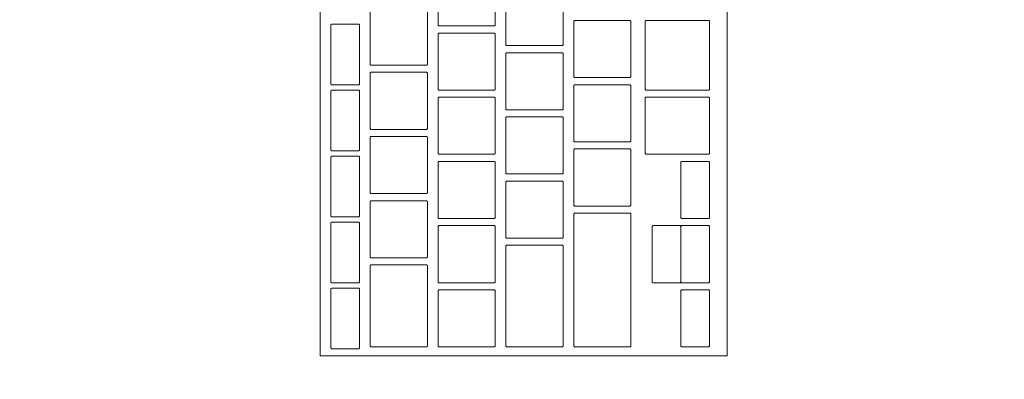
# Model space of a CAD drawing. Header units: metres. Extents: x -4 to 100, y -11 to 17.
# Tile 616 of 656: x 58.501 to 58.776, y 1.605 to 1.705. Entities that reach past the tile are written whole.
import ezdxf

# ---------------------------------------------------------------- set-up
doc = ezdxf.new("R2010")
doc.units = ezdxf.units.M
doc.header["$MEASUREMENT"] = 0
doc.linetypes.add('Wipeout_Contour', pattern=[1, 0, -1])
doc.layers.add('152 - Bemaßung_ Beschriftung.Ausbau', color=7, linetype='Continuous')
doc.layers.add('701 - Einrichtung.Möbel', color=7, linetype='Continuous')
doc.styles.add('ERSTELLTER_STIL_2', font='txt')
doc.dimstyles.new('ERSTELLTER_STIL__5', dxfattribs={"dimtxt": 0.1, "dimasz": 0.0532, "dimexe": 0.18, "dimexo": 0.0625, "dimgap": 0, "dimtad": 1, "dimtih": 1, "dimtoh": 1, "dimzin": 0, "dimdsep": 46, "dimtxsty": 'ERSTELLTER_STIL_2', "dimblk": 'ARROWHEAD_2', "dimblk1": 'ARROWHEAD_2', "dimblk2": 'ARROWHEAD_2', "dimcen": 0.09, "dimse1": 1, "dimse2": 1, "dimclrd": 7, "dimclre": 7, "dimclrt": 7, "dimazin": 0, "dimtfac": 1, "dimtdec": 4, "dimtmove": 0, "dimatfit": 3, "dimfxl": 1, "dimtolj": 1, "dimtzin": 0, "dimarcsym": 0})

# ---------------------------------------------------------------- blocks, each defined once
blk = doc.blocks.new('*D513')
at = {"layer": '152 - Bemaßung_ Beschriftung.Ausbau', "color": 7, "linetype": 'Continuous', "lineweight": 5}
for p, q in [((58.195, -4.6125), (58.195, -4.5075)), ((58.08021, -4.525), (58.03979, -4.595)), ((58.21521, -4.525), (58.17479, -4.595)), ((58.06, -4.56), (58.195, -4.56)), ((58.195, -4.56), (62.03503, -4.56))]:
    blk.add_line(p, q, dxfattribs=at)
blk = doc.blocks.new('ARROWHEAD_2')
at = {"color": 0, "linetype": 'Continuous', "lineweight": 0}
for p, q in [((-0.3781, -0.655), (0.3781, 0.655)), ((0, 0), (-1, 0))]:
    blk.add_line(p, q, dxfattribs=at)
blk = doc.blocks.new('*D514')
at = {"layer": '152 - Bemaßung_ Beschriftung.Ausbau', "color": 7, "linetype": 'Continuous', "lineweight": 5}
for p, q in [((62.03503, -4.6125), (62.03503, -4.5075)), ((58.21521, -4.525), (58.17479, -4.595)), ((62.05523, -4.525), (62.01482, -4.595)), ((58.195, -4.56), (62.03503, -4.56)), ((62.03503, -4.56), (62.27503, -4.56))]:
    blk.add_line(p, q, dxfattribs=at)
at = {"layer": '152 - Bemaßung_ Beschriftung.Ausbau', "color": 7, "lineweight": 5, "insert": (59.98198, -4.54), "char_height": 0.1, "attachment_point": 7, "style": 'ERSTELLTER_STIL_2'}
blk.add_mtext('\\A1;{\\pql;\\fArial|b0|i0|c0|p38;3,84}', dxfattribs=at)

msp = doc.modelspace()

# ---------------------------------------------------------------- wipeouts: each hides what was drawn before it
at = {"color": 254, "linetype": 'Wipeout_Contour', "lineweight": 0, "ltscale": 355.716959}
msp.add_wipeout([(58.195, 3.00998), (58.195, 1.00998), (58.995, 1.00998), (58.995, 2.20998), (60.395, 2.20998), (60.395, 3.00998)], dxfattribs=at).dxf.layer = '701 - Einrichtung.Möbel'

# ---------------------------------------------------------------- next in the draw order: wipeouts: each hides what was drawn before it
at = {"color": 254, "linetype": 'Wipeout_Contour', "lineweight": 0, "ltscale": 234.680047}
msp.add_wipeout([(58.69891, 1.87312), (58.58491, 1.87312), (58.58491, 1.61112), (58.69891, 1.61112)], dxfattribs=at).dxf.layer = '701 - Einrichtung.Möbel'

# ---------------------------------------------------------------- next in the draw order: linework, layer by layer
at = {"layer": '701 - Einrichtung.Möbel', "color": 7, "linetype": 'Continuous', "lineweight": 5, "flags": 128}
msp.add_lwpolyline([(58.69891, 1.87312), (58.69891, 1.61112), (58.58491, 1.61112), (58.58491, 1.87312)], close=True, dxfattribs=at)

# ---------------------------------------------------------------- next in the draw order: wipeouts: each hides what was drawn before it
at = {"color": 254, "linetype": 'Wipeout_Contour', "lineweight": 0, "ltscale": 527.383191}
msp.add_wipeout([(58.63391, 1.71162), (58.63391, 1.71942), (58.63371, 1.71962), (58.61811, 1.71962), (58.61791, 1.71942), (58.61791, 1.70382), (58.61811, 1.70362), (58.63371, 1.70362), (58.63391, 1.70382)], dxfattribs=at).dxf.layer = '701 - Einrichtung.Möbel'
at = {"color": 254, "linetype": 'Wipeout_Contour', "lineweight": 0, "ltscale": 527.552669}
msp.add_wipeout([(58.65291, 1.70612), (58.65291, 1.71392), (58.65271, 1.71412), (58.63711, 1.71412), (58.63691, 1.71392), (58.63691, 1.69832), (58.63711, 1.69812), (58.65271, 1.69812), (58.65291, 1.69832)], dxfattribs=at).dxf.layer = '701 - Einrichtung.Möbel'
at = {"color": 254, "linetype": 'Wipeout_Contour', "lineweight": 0, "ltscale": 527.209386}
msp.add_wipeout([(58.61491, 1.70062), (58.61491, 1.70842), (58.61471, 1.70862), (58.59911, 1.70862), (58.59891, 1.70842), (58.59891, 1.69282), (58.59911, 1.69262), (58.61471, 1.69262), (58.61491, 1.69282)], dxfattribs=at).dxf.layer = '701 - Einrichtung.Möbel'
at = {"color": 254, "linetype": 'Wipeout_Contour', "lineweight": 0, "ltscale": 527.721241}
msp.add_wipeout([(58.67191, 1.69712), (58.67191, 1.70492), (58.67171, 1.70512), (58.65611, 1.70512), (58.65591, 1.70492), (58.65591, 1.68932), (58.65611, 1.68912), (58.67171, 1.68912), (58.67191, 1.68932)], dxfattribs=at).dxf.layer = '701 - Einrichtung.Möbel'
at = {"color": 254, "linetype": 'Wipeout_Contour', "lineweight": 0, "ltscale": 527.910848}
msp.add_wipeout([(58.69391, 1.69537), (58.69391, 1.70492), (58.69371, 1.70512), (58.67611, 1.70512), (58.67591, 1.70492), (58.67591, 1.68582), (58.67611, 1.68562), (58.69371, 1.68562), (58.69391, 1.68582)], dxfattribs=at).dxf.layer = '701 - Einrichtung.Möbel'
at = {"color": 254, "linetype": 'Wipeout_Contour', "lineweight": 0, "ltscale": 527.069194}
msp.add_wipeout([(58.59591, 1.69562), (58.59591, 1.70392), (58.59571, 1.70412), (58.58811, 1.70412), (58.58791, 1.70392), (58.58791, 1.68732), (58.58811, 1.68712), (58.59571, 1.68712), (58.59591, 1.68732)], dxfattribs=at).dxf.layer = '701 - Einrichtung.Möbel'
at = {"color": 254, "linetype": 'Wipeout_Contour', "lineweight": 0, "ltscale": 527.378484}
msp.add_wipeout([(58.63391, 1.69362), (58.63391, 1.70142), (58.63371, 1.70162), (58.61811, 1.70162), (58.61791, 1.70142), (58.61791, 1.68582), (58.61811, 1.68562), (58.63371, 1.68562), (58.63391, 1.68582)], dxfattribs=at).dxf.layer = '701 - Einrichtung.Möbel'
at = {"color": 254, "linetype": 'Wipeout_Contour', "lineweight": 0, "ltscale": 527.547979}
msp.add_wipeout([(58.65291, 1.68812), (58.65291, 1.69592), (58.65271, 1.69612), (58.63711, 1.69612), (58.63691, 1.69592), (58.63691, 1.68032), (58.63711, 1.68012), (58.65271, 1.68012), (58.65291, 1.68032)], dxfattribs=at).dxf.layer = '701 - Einrichtung.Möbel'
at = {"color": 254, "linetype": 'Wipeout_Contour', "lineweight": 0, "ltscale": 527.204708}
msp.add_wipeout([(58.61491, 1.68262), (58.61491, 1.69042), (58.61471, 1.69062), (58.59911, 1.69062), (58.59891, 1.69042), (58.59891, 1.67482), (58.59911, 1.67462), (58.61471, 1.67462), (58.61491, 1.67482)], dxfattribs=at).dxf.layer = '701 - Einrichtung.Möbel'
at = {"color": 254, "linetype": 'Wipeout_Contour', "lineweight": 0, "ltscale": 527.064399}
msp.add_wipeout([(58.59591, 1.67712), (58.59591, 1.68542), (58.59571, 1.68562), (58.58811, 1.68562), (58.58791, 1.68542), (58.58791, 1.66882), (58.58811, 1.66862), (58.59571, 1.66862), (58.59591, 1.66882)], dxfattribs=at).dxf.layer = '701 - Einrichtung.Möbel'
at = {"color": 254, "linetype": 'Wipeout_Contour', "lineweight": 0, "ltscale": 527.716577}
msp.add_wipeout([(58.67191, 1.67912), (58.67191, 1.68692), (58.67171, 1.68712), (58.65611, 1.68712), (58.65591, 1.68692), (58.65591, 1.67132), (58.65611, 1.67112), (58.67171, 1.67112), (58.67191, 1.67132)], dxfattribs=at).dxf.layer = '701 - Einrichtung.Möbel'
at = {"color": 254, "linetype": 'Wipeout_Contour', "lineweight": 0, "ltscale": 527.373827}
msp.add_wipeout([(58.63391, 1.67562), (58.63391, 1.68342), (58.63371, 1.68362), (58.61811, 1.68362), (58.61791, 1.68342), (58.61791, 1.66782), (58.61811, 1.66762), (58.63371, 1.66762), (58.63391, 1.66782)], dxfattribs=at).dxf.layer = '701 - Einrichtung.Möbel'
at = {"color": 254, "linetype": 'Wipeout_Contour', "lineweight": 0, "ltscale": 527.905591}
msp.add_wipeout([(58.69391, 1.67562), (58.69391, 1.68342), (58.69371, 1.68362), (58.67611, 1.68362), (58.67591, 1.68342), (58.67591, 1.66782), (58.67611, 1.66762), (58.69371, 1.66762), (58.69391, 1.66782)], dxfattribs=at).dxf.layer = '701 - Einrichtung.Möbel'
at = {"color": 254, "linetype": 'Wipeout_Contour', "lineweight": 0, "ltscale": 527.543339}
msp.add_wipeout([(58.65291, 1.67012), (58.65291, 1.67792), (58.65271, 1.67812), (58.63711, 1.67812), (58.63691, 1.67792), (58.63691, 1.66232), (58.63711, 1.66212), (58.65271, 1.66212), (58.65291, 1.66232)], dxfattribs=at).dxf.layer = '701 - Einrichtung.Möbel'
at = {"color": 254, "linetype": 'Wipeout_Contour', "lineweight": 0, "ltscale": 527.20008}
msp.add_wipeout([(58.61491, 1.66462), (58.61491, 1.67242), (58.61471, 1.67262), (58.59911, 1.67262), (58.59891, 1.67242), (58.59891, 1.65682), (58.59911, 1.65662), (58.61471, 1.65662), (58.61491, 1.65682)], dxfattribs=at).dxf.layer = '701 - Einrichtung.Möbel'
at = {"color": 254, "linetype": 'Wipeout_Contour', "lineweight": 0, "ltscale": 527.711963}
msp.add_wipeout([(58.67191, 1.66112), (58.67191, 1.66892), (58.67171, 1.66912), (58.65611, 1.66912), (58.65591, 1.66892), (58.65591, 1.65332), (58.65611, 1.65312), (58.67171, 1.65312), (58.67191, 1.65332)], dxfattribs=at).dxf.layer = '701 - Einrichtung.Möbel'
at = {"color": 254, "linetype": 'Wipeout_Contour', "lineweight": 0, "ltscale": 527.059658}
msp.add_wipeout([(58.59591, 1.65862), (58.59591, 1.66692), (58.59571, 1.66712), (58.58811, 1.66712), (58.58791, 1.66692), (58.58791, 1.65032), (58.58811, 1.65012), (58.59571, 1.65012), (58.59591, 1.65032)], dxfattribs=at).dxf.layer = '701 - Einrichtung.Möbel'
at = {"color": 254, "linetype": 'Wipeout_Contour', "lineweight": 0, "ltscale": 527.369219}
msp.add_wipeout([(58.63391, 1.65762), (58.63391, 1.66542), (58.63371, 1.66562), (58.61811, 1.66562), (58.61791, 1.66542), (58.61791, 1.64982), (58.61811, 1.64962), (58.63371, 1.64962), (58.63391, 1.64982)], dxfattribs=at).dxf.layer = '701 - Einrichtung.Möbel'
at = {"color": 254, "linetype": 'Wipeout_Contour', "lineweight": 0, "ltscale": 527.940976}
msp.add_wipeout([(58.69391, 1.65762), (58.69391, 1.66542), (58.69371, 1.66562), (58.68611, 1.66562), (58.68591, 1.66542), (58.68591, 1.64982), (58.68611, 1.64962), (58.69371, 1.64962), (58.69391, 1.64982)], dxfattribs=at).dxf.layer = '701 - Einrichtung.Möbel'
at = {"color": 254, "linetype": 'Wipeout_Contour', "lineweight": 0, "ltscale": 527.538748}
msp.add_wipeout([(58.65291, 1.65212), (58.65291, 1.65992), (58.65271, 1.66012), (58.63711, 1.66012), (58.63691, 1.65992), (58.63691, 1.64432), (58.63711, 1.64412), (58.65271, 1.64412), (58.65291, 1.64432)], dxfattribs=at).dxf.layer = '701 - Einrichtung.Möbel'
at = {"color": 254, "linetype": 'Wipeout_Contour', "lineweight": 0, "ltscale": 527.195501}
msp.add_wipeout([(58.61491, 1.64662), (58.61491, 1.65442), (58.61471, 1.65462), (58.59911, 1.65462), (58.59891, 1.65442), (58.59891, 1.63882), (58.59911, 1.63862), (58.61471, 1.63862), (58.61491, 1.63882)], dxfattribs=at).dxf.layer = '701 - Einrichtung.Möbel'
at = {"color": 254, "linetype": 'Wipeout_Contour', "lineweight": 0, "ltscale": 527.705403}
msp.add_wipeout([(58.67191, 1.63237), (58.67191, 1.65092), (58.67171, 1.65112), (58.65611, 1.65112), (58.65591, 1.65092), (58.65591, 1.61382), (58.65611, 1.61362), (58.67171, 1.61362), (58.67191, 1.61382)], dxfattribs=at).dxf.layer = '701 - Einrichtung.Möbel'
at = {"color": 254, "linetype": 'Wipeout_Contour', "lineweight": 0, "ltscale": 527.054968}
msp.add_wipeout([(58.59591, 1.64012), (58.59591, 1.64842), (58.59571, 1.64862), (58.58811, 1.64862), (58.58791, 1.64842), (58.58791, 1.63182), (58.58811, 1.63162), (58.59571, 1.63162), (58.59591, 1.63182)], dxfattribs=at).dxf.layer = '701 - Einrichtung.Möbel'
at = {"color": 254, "linetype": 'Wipeout_Contour', "lineweight": 0, "ltscale": 527.364661}
msp.add_wipeout([(58.63391, 1.63962), (58.63391, 1.64742), (58.63371, 1.64762), (58.61811, 1.64762), (58.61791, 1.64742), (58.61791, 1.63182), (58.61811, 1.63162), (58.63371, 1.63162), (58.63391, 1.63182)], dxfattribs=at).dxf.layer = '701 - Einrichtung.Möbel'
at = {"color": 254, "linetype": 'Wipeout_Contour', "lineweight": 0, "ltscale": 527.936423}
msp.add_wipeout([(58.69391, 1.63962), (58.69391, 1.64742), (58.69371, 1.64762), (58.68611, 1.64762), (58.68591, 1.64742), (58.68591, 1.63182), (58.68611, 1.63162), (58.69371, 1.63162), (58.69391, 1.63182)], dxfattribs=at).dxf.layer = '701 - Einrichtung.Möbel'
at = {"color": 254, "linetype": 'Wipeout_Contour', "lineweight": 0, "ltscale": 527.533095}
msp.add_wipeout([(58.65291, 1.62787), (58.65291, 1.64192), (58.65271, 1.64212), (58.63711, 1.64212), (58.63691, 1.64192), (58.63691, 1.61382), (58.63711, 1.61362), (58.65271, 1.61362), (58.65291, 1.61382)], dxfattribs=at).dxf.layer = '701 - Einrichtung.Möbel'
at = {"color": 254, "linetype": 'Wipeout_Contour', "lineweight": 0, "ltscale": 527.190375}
msp.add_wipeout([(58.61491, 1.62512), (58.61491, 1.63642), (58.61471, 1.63662), (58.59911, 1.63662), (58.59891, 1.63642), (58.59891, 1.61382), (58.59911, 1.61362), (58.61471, 1.61362), (58.61491, 1.61382)], dxfattribs=at).dxf.layer = '701 - Einrichtung.Möbel'
at = {"color": 254, "linetype": 'Wipeout_Contour', "lineweight": 0, "ltscale": 527.050332}
msp.add_wipeout([(58.59591, 1.62162), (58.59591, 1.62992), (58.59571, 1.63012), (58.58811, 1.63012), (58.58791, 1.62992), (58.58791, 1.61332), (58.58811, 1.61312), (58.59571, 1.61312), (58.59591, 1.61332)], dxfattribs=at).dxf.layer = '701 - Einrichtung.Möbel'
at = {"color": 254, "linetype": 'Wipeout_Contour', "lineweight": 0, "ltscale": 527.360153}
msp.add_wipeout([(58.63391, 1.62162), (58.63391, 1.62942), (58.63371, 1.62962), (58.61811, 1.62962), (58.61791, 1.62942), (58.61791, 1.61382), (58.61811, 1.61362), (58.63371, 1.61362), (58.63391, 1.61382)], dxfattribs=at).dxf.layer = '701 - Einrichtung.Möbel'
at = {"color": 254, "linetype": 'Wipeout_Contour', "lineweight": 0, "ltscale": 527.93192}
msp.add_wipeout([(58.69391, 1.62162), (58.69391, 1.62942), (58.69371, 1.62962), (58.68611, 1.62962), (58.68591, 1.62942), (58.68591, 1.61382), (58.68611, 1.61362), (58.69371, 1.61362), (58.69391, 1.61382)], dxfattribs=at).dxf.layer = '701 - Einrichtung.Möbel'

# ---------------------------------------------------------------- next in the draw order: linework, layer by layer
at = {"layer": '701 - Einrichtung.Möbel', "color": 7, "linetype": 'Continuous', "lineweight": 5, "flags": 128}
for points in [[(58.63391, 1.71162), (58.63391, 1.70382), (58.63371, 1.70362), (58.61811, 1.70362), (58.61791, 1.70382), (58.61791, 1.71942), (58.61811, 1.71962), (58.63371, 1.71962), (58.63391, 1.71942)], [(58.65291, 1.70612), (58.65291, 1.69832), (58.65271, 1.69812), (58.63711, 1.69812), (58.63691, 1.69832), (58.63691, 1.71392), (58.63711, 1.71412), (58.65271, 1.71412), (58.65291, 1.71392)], [(58.61491, 1.70062), (58.61491, 1.69282), (58.61471, 1.69262), (58.59911, 1.69262), (58.59891, 1.69282), (58.59891, 1.70842), (58.59911, 1.70862), (58.61471, 1.70862), (58.61491, 1.70842)], [(58.67191, 1.69712), (58.67191, 1.68932), (58.67171, 1.68912), (58.65611, 1.68912), (58.65591, 1.68932), (58.65591, 1.70492), (58.65611, 1.70512), (58.67171, 1.70512), (58.67191, 1.70492)], [(58.69391, 1.69537), (58.69391, 1.68582), (58.69371, 1.68562), (58.67611, 1.68562), (58.67591, 1.68582), (58.67591, 1.70492), (58.67611, 1.70512), (58.69371, 1.70512), (58.69391, 1.70492)], [(58.59591, 1.69562), (58.59591, 1.68732), (58.59571, 1.68712), (58.58811, 1.68712), (58.58791, 1.68732), (58.58791, 1.70392), (58.58811, 1.70412), (58.59571, 1.70412), (58.59591, 1.70392)], [(58.63391, 1.69362), (58.63391, 1.68582), (58.63371, 1.68562), (58.61811, 1.68562), (58.61791, 1.68582), (58.61791, 1.70142), (58.61811, 1.70162), (58.63371, 1.70162), (58.63391, 1.70142)], [(58.65291, 1.68812), (58.65291, 1.68032), (58.65271, 1.68012), (58.63711, 1.68012), (58.63691, 1.68032), (58.63691, 1.69592), (58.63711, 1.69612), (58.65271, 1.69612), (58.65291, 1.69592)], [(58.61491, 1.68262), (58.61491, 1.67482), (58.61471, 1.67462), (58.59911, 1.67462), (58.59891, 1.67482), (58.59891, 1.69042), (58.59911, 1.69062), (58.61471, 1.69062), (58.61491, 1.69042)], [(58.59591, 1.67712), (58.59591, 1.66882), (58.59571, 1.66862), (58.58811, 1.66862), (58.58791, 1.66882), (58.58791, 1.68542), (58.58811, 1.68562), (58.59571, 1.68562), (58.59591, 1.68542)], [(58.67191, 1.67912), (58.67191, 1.67132), (58.67171, 1.67112), (58.65611, 1.67112), (58.65591, 1.67132), (58.65591, 1.68692), (58.65611, 1.68712), (58.67171, 1.68712), (58.67191, 1.68692)], [(58.63391, 1.67562), (58.63391, 1.66782), (58.63371, 1.66762), (58.61811, 1.66762), (58.61791, 1.66782), (58.61791, 1.68342), (58.61811, 1.68362), (58.63371, 1.68362), (58.63391, 1.68342)], [(58.69391, 1.67562), (58.69391, 1.66782), (58.69371, 1.66762), (58.67611, 1.66762), (58.67591, 1.66782), (58.67591, 1.68342), (58.67611, 1.68362), (58.69371, 1.68362), (58.69391, 1.68342)], [(58.65291, 1.67012), (58.65291, 1.66232), (58.65271, 1.66212), (58.63711, 1.66212), (58.63691, 1.66232), (58.63691, 1.67792), (58.63711, 1.67812), (58.65271, 1.67812), (58.65291, 1.67792)], [(58.61491, 1.66462), (58.61491, 1.65682), (58.61471, 1.65662), (58.59911, 1.65662), (58.59891, 1.65682), (58.59891, 1.67242), (58.59911, 1.67262), (58.61471, 1.67262), (58.61491, 1.67242)], [(58.67191, 1.66112), (58.67191, 1.65332), (58.67171, 1.65312), (58.65611, 1.65312), (58.65591, 1.65332), (58.65591, 1.66892), (58.65611, 1.66912), (58.67171, 1.66912), (58.67191, 1.66892)], [(58.59591, 1.65862), (58.59591, 1.65032), (58.59571, 1.65012), (58.58811, 1.65012), (58.58791, 1.65032), (58.58791, 1.66692), (58.58811, 1.66712), (58.59571, 1.66712), (58.59591, 1.66692)], [(58.63391, 1.65762), (58.63391, 1.64982), (58.63371, 1.64962), (58.61811, 1.64962), (58.61791, 1.64982), (58.61791, 1.66542), (58.61811, 1.66562), (58.63371, 1.66562), (58.63391, 1.66542)], [(58.69391, 1.65762), (58.69391, 1.64982), (58.69371, 1.64962), (58.68611, 1.64962), (58.68591, 1.64982), (58.68591, 1.66542), (58.68611, 1.66562), (58.69371, 1.66562), (58.69391, 1.66542)], [(58.65291, 1.65212), (58.65291, 1.64432), (58.65271, 1.64412), (58.63711, 1.64412), (58.63691, 1.64432), (58.63691, 1.65992), (58.63711, 1.66012), (58.65271, 1.66012), (58.65291, 1.65992)], [(58.61491, 1.64662), (58.61491, 1.63882), (58.61471, 1.63862), (58.59911, 1.63862), (58.59891, 1.63882), (58.59891, 1.65442), (58.59911, 1.65462), (58.61471, 1.65462), (58.61491, 1.65442)], [(58.67191, 1.63237), (58.67191, 1.61382), (58.67171, 1.61362), (58.65611, 1.61362), (58.65591, 1.61382), (58.65591, 1.65092), (58.65611, 1.65112), (58.67171, 1.65112), (58.67191, 1.65092)], [(58.59591, 1.64012), (58.59591, 1.63182), (58.59571, 1.63162), (58.58811, 1.63162), (58.58791, 1.63182), (58.58791, 1.64842), (58.58811, 1.64862), (58.59571, 1.64862), (58.59591, 1.64842)], [(58.63391, 1.63962), (58.63391, 1.63182), (58.63371, 1.63162), (58.61811, 1.63162), (58.61791, 1.63182), (58.61791, 1.64742), (58.61811, 1.64762), (58.63371, 1.64762), (58.63391, 1.64742)], [(58.69391, 1.63962), (58.69391, 1.63182), (58.69371, 1.63162), (58.68611, 1.63162), (58.68591, 1.63182), (58.68591, 1.64742), (58.68611, 1.64762), (58.69371, 1.64762), (58.69391, 1.64742)], [(58.65291, 1.62787), (58.65291, 1.61382), (58.65271, 1.61362), (58.63711, 1.61362), (58.63691, 1.61382), (58.63691, 1.64192), (58.63711, 1.64212), (58.65271, 1.64212), (58.65291, 1.64192)], [(58.61491, 1.62512), (58.61491, 1.61382), (58.61471, 1.61362), (58.59911, 1.61362), (58.59891, 1.61382), (58.59891, 1.63642), (58.59911, 1.63662), (58.61471, 1.63662), (58.61491, 1.63642)], [(58.59591, 1.62162), (58.59591, 1.61332), (58.59571, 1.61312), (58.58811, 1.61312), (58.58791, 1.61332), (58.58791, 1.62992), (58.58811, 1.63012), (58.59571, 1.63012), (58.59591, 1.62992)], [(58.63391, 1.62162), (58.63391, 1.61382), (58.63371, 1.61362), (58.61811, 1.61362), (58.61791, 1.61382), (58.61791, 1.62942), (58.61811, 1.62962), (58.63371, 1.62962), (58.63391, 1.62942)], [(58.69391, 1.62162), (58.69391, 1.61382), (58.69371, 1.61362), (58.68611, 1.61362), (58.68591, 1.61382), (58.68591, 1.62942), (58.68611, 1.62962), (58.69371, 1.62962), (58.69391, 1.62942)]]:
    msp.add_lwpolyline(points, close=True, dxfattribs=at)

# ---------------------------------------------------------------- next in the draw order: wipeouts: each hides what was drawn before it
at = {"color": 254, "linetype": 'Wipeout_Contour', "lineweight": 0, "ltscale": 527.864453}
msp.add_wipeout([(58.68591, 1.63962), (58.68591, 1.64742), (58.68571, 1.64762), (58.67811, 1.64762), (58.67791, 1.64742), (58.67791, 1.63182), (58.67811, 1.63162), (58.68571, 1.63162), (58.68591, 1.63182)], dxfattribs=at).dxf.layer = '701 - Einrichtung.Möbel'

# ---------------------------------------------------------------- next in the draw order: linework, layer by layer
at = {"layer": '701 - Einrichtung.Möbel', "color": 7, "linetype": 'Continuous', "lineweight": 5, "flags": 128}
msp.add_lwpolyline([(58.68591, 1.63962), (58.68591, 1.63182), (58.68571, 1.63162), (58.67811, 1.63162), (58.67791, 1.63182), (58.67791, 1.64742), (58.67811, 1.64762), (58.68571, 1.64762), (58.68591, 1.64742)], close=True, dxfattribs=at)

# ---------------------------------------------------------------- next in the draw order: dimensions: what is measured, and where the dimension line sits
at = {"layer": '152 - Bemaßung_ Beschriftung.Ausbau', "color": 7, "linetype": 'Continuous', "lineweight": 5}
for base, p1, p2, picture, middle in [((58.195, -4.5599999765), (58.06, 3.259991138), (58.195, 3.259991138), '*D513', (58.0492080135, -4.4899999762)), ((62.03503, -4.56), (58.195, 3.25999), (62.03503, 0.245), '*D514', (60.11187, -4.49))]:
    dim = msp.add_linear_dim(base=base, p1=p1, p2=p2, angle=0, dimstyle='ERSTELLTER_STIL__5', dxfattribs=at)
    dim.commit()
    dim.dimension.update_dxf_attribs({"geometry": picture, "text_midpoint": middle, "dimtype": 160})

doc.saveas('drawing.dxf')
